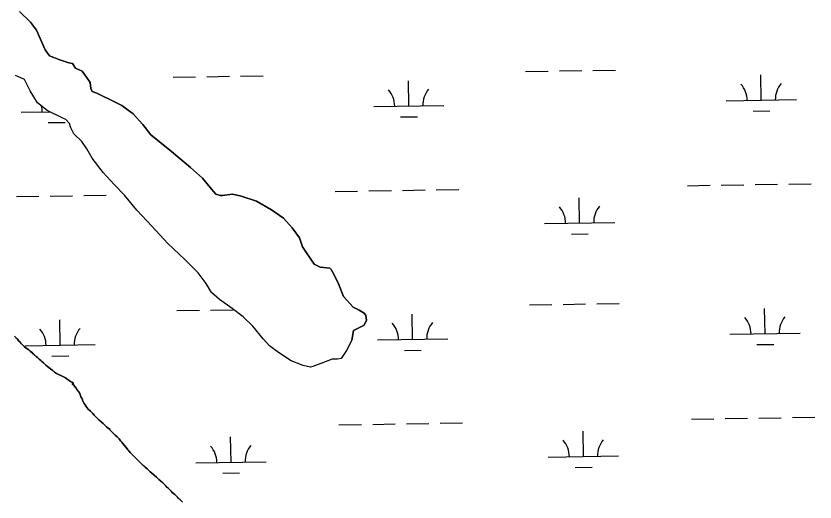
# Model space of a CAD drawing. Extents: x 3855477 to 3893699, y 299188 to 325115.
# Drawn here: x 3889003 to 3890141, y 305800 to 306493 of the extents above; entities that cross this region are included whole.
import ezdxf

# ---------------------------------------------------------------- set-up
doc = ezdxf.new("R2010")
doc.units = 0
doc.layers.add('V-TOPO-SHOR', color=7, linetype='Continuous')
doc.layers.add('V-WETL-SWMP', color=7, linetype='Continuous')

msp = doc.modelspace()

# ---------------------------------------------------------------- linework, layer by layer
at = {"layer": 'V-TOPO-SHOR'}
for points in [[(3889481.5, 306030.7), (3889483.8, 306044.5), (3889492.4, 306048.7), (3889498.8, 306051.8), (3889502.1, 306059.2), (3889501.1, 306065.6), (3889499, 306068.8), (3889491.6, 306073.1), (3889483.2, 306077.5), (3889469.6, 306092.6), (3889462.4, 306110.8), (3889456.1, 306123.6), (3889452, 306131.2), (3889449.9, 306133.3), (3889436.1, 306134.6), (3889427.6, 306138.9), (3889410.9, 306163.6), (3889406.9, 306176.5), (3889396.4, 306190.4), (3889383.8, 306204.4), (3889367, 306216.4), (3889345.8, 306228.4), (3889322.5, 306236.2), (3889310.9, 306238.4), (3889297, 306236.5), (3889293.8, 306236.5), (3889287.5, 306238.8), (3889282.2, 306245.2), (3889268.6, 306261.4), (3889251.8, 306276.5), (3889224.4, 306299.2), (3889209.7, 306311.1), (3889195, 306323), (3889183.5, 306338.1), (3889169.8, 306353.2), (3889154, 306365.1), (3889144.5, 306369.5), (3889118.1, 306382.6), (3889111.7, 306384.8), (3889109.7, 306389.1), (3889108.7, 306397.6), (3889103.5, 306405.2), (3889097.2, 306413.8), (3889087.7, 306418.2), (3889083.6, 306424.6), (3889078.3, 306425.7), (3889065.5, 306430.2), (3889050.7, 306435.7), (3889044.5, 306444.3), (3889032.1, 306472.1), (3889023.7, 306483.9), (3889008, 306499.1)], [(3889481.5, 306030.7), (3889473.8, 306015.9), (3889466.2, 306004.3), (3889460.9, 306003.3), (3889453.4, 306003.4), (3889437.4, 305997.3), (3889425.6, 305993.2), (3889422.4, 305992.2), (3889411.8, 305994.4), (3889394.9, 306001), (3889376.9, 306013), (3889364.3, 306022.7), (3889354.9, 306032.5), (3889340.2, 306050.7), (3889326.6, 306063.7), (3889310.8, 306075.6), (3889292.8, 306088.6), (3889281.3, 306098.4), (3889274, 306111.2), (3889262.5, 306126.3), (3889243.6, 306145.7), (3889219.5, 306168.4), (3889196.4, 306193.2), (3889175.4, 306215.8), (3889157.6, 306237.4), (3889142.9, 306252.5), (3889127.2, 306269.7), (3889111.5, 306290.1), (3889104.2, 306303), (3889096.9, 306313.7), (3889085.4, 306324.5), (3889081.2, 306333.1), (3889079.2, 306339.5), (3889074, 306344.9), (3889069.7, 306347.1), (3889047.5, 306358), (3889033.8, 306368.9), (3889023.4, 306386), (3889015.1, 306402.1), (3889009.9, 306404.3), (3889002.5, 306407.6)], [(3889215.3, 305824), (3889212, 305827.1), (3889208.9, 305830), (3889206.6, 305831.9), (3889203, 305835.3), (3889199.7, 305838.1), (3889196.2, 305841.6), (3889194.4, 305842.9), (3889192.1, 305845), (3889190, 305847.1), (3889187, 305849.7), (3889184.4, 305852), (3889181.9, 305854.4), (3889180.1, 305856.2), (3889177, 305859.1), (3889174, 305862), (3889171.2, 305864.9), (3889168.4, 305867.8), (3889165.8, 305870.4), (3889163.8, 305873), (3889162.3, 305874.3), (3889160, 305877.4), (3889157.2, 305880.8), (3889155.2, 305883.2), (3889153.9, 305885), (3889152.1, 305887.1), (3889149.8, 305890), (3889147, 305892.8), (3889144.5, 305895.2), (3889142.7, 305896.8), (3889139.6, 305899.9), (3889137.1, 305902.5), (3889134.8, 305904.6), (3889132.2, 305907), (3889130.5, 305908.6), (3889127.1, 305911.7), (3889124.3, 305914.1), (3889121.3, 305917.2), (3889119.2, 305919), (3889115.9, 305922.2), (3889114.4, 305923.5), (3889112.4, 305925.9), (3889109, 305929.3), (3889105.7, 305932.4), (3889102.9, 305935.8), (3889101.4, 305938.4), (3889100.2, 305940.2), (3889098.4, 305943.6), (3889097.7, 305945.7), (3889096.7, 305948), (3889095.6, 305949.8), (3889094.7, 305953.2), (3889093.4, 305955.6), (3889091.9, 305957.4), (3889089.8, 305960.2), (3889088.8, 305962.1), (3889086.8, 305964.4), (3889084.8, 305966.8), (3889083.2, 305968.1), (3889085.1, 305969.1), (3889082.5, 305970.7), (3889080.7, 305971.7), (3889078.9, 305973.1), (3889076.1, 305975.2), (3889073.5, 305976.7), (3889070.7, 305978.1), (3889067.9, 305979.9), (3889065.3, 305981), (3889062.8, 305982.1), (3889060.7, 305983.1), (3889057.9, 305985), (3889055.4, 305987.3), (3889052.5, 305989.4), (3889050, 305991.5), (3889048, 305993.1), (3889045.7, 305994.9), (3889043.9, 305996.8), (3889042.3, 305998.1), (3889040, 306000.2), (3889038.5, 306001.5), (3889036.2, 306003.3), (3889033.9, 306005.7), (3889031.9, 306007.3), (3889029.8, 306009.4), (3889026.5, 306012.3), (3889023.2, 306015.1), (3889021.4, 306016.7), (3889017.8, 306019.3), (3889014.8, 306021.7), (3889012.5, 306023.8), (3889011, 306025.4), (3889008.9, 306027.5), (3889007.4, 306029), (3889005.1, 306031.9), (3889003.1, 306034)], [(3889240, 305799.9), (3889238.2, 305801.5), (3889236.7, 305803), (3889234.7, 305805.1), (3889233.1, 305806.7), (3889231.1, 305808.5), (3889229.3, 305810.4), (3889227.3, 305812.2), (3889225.7, 305813.5), (3889224, 305815.6), (3889222.4, 305817.2), (3889220.1, 305819), (3889218.6, 305820.6), (3889215.3, 305824)]]:
    msp.add_lwpolyline(points, dxfattribs=at)
at = {"layer": 'V-WETL-SWMP'}
for p, q in [((3889008, 306499.1), (3889023.7, 306483.9)), ((3889023.7, 306483.9), (3889032.1, 306472.1)), ((3889032.1, 306472.1), (3889044.5, 306444.3)), ((3889044.5, 306444.3), (3889050.7, 306435.7)), ((3889050.7, 306435.7), (3889065.5, 306430.2)), ((3889065.5, 306430.2), (3889078.3, 306425.7)), ((3889078.3, 306425.7), (3889083.6, 306424.6)), ((3889083.6, 306424.6), (3889087.7, 306418.2)), ((3889087.7, 306418.2), (3889097.2, 306413.8)), ((3889824.7, 306415), (3889856.7, 306415.5)), ((3889009.9, 306404.3), (3889002.5, 306407.6)), ((3889015.1, 306402.1), (3889009.9, 306404.3)), ((3889097.2, 306413.8), (3889103.5, 306405.2)), ((3889103.5, 306405.2), (3889108.7, 306397.6)), ((3889226.9, 306405.2), (3889258.9, 306405.8)), ((3889274.9, 306406), (3889306.9, 306406.6)), ((3889322.9, 306406.8), (3889354.9, 306407.3)), ((3889728.8, 306413.4), (3889760.8, 306413.9)), ((3889776.8, 306414.2), (3889808.7, 306414.7)), ((3890064.3, 306372.5), (3890063.7, 306408.5)), ((3889023.4, 306386), (3889015.1, 306402.1)), ((3889108.7, 306397.6), (3889109.7, 306389.1)), ((3889562.5, 306364.3), (3889561.9, 306400.3)), ((3889033.8, 306368.9), (3889023.4, 306386)), ((3889109.7, 306389.1), (3889111.7, 306384.8)), ((3889111.7, 306384.8), (3889118.1, 306382.6)), ((3889118.1, 306382.6), (3889144.5, 306369.5)), ((3889144.5, 306369.5), (3889154, 306365.1)), ((3890014.3, 306371.6), (3890114.3, 306373.3)), ((3889047.5, 306358), (3889033.8, 306368.9)), ((3889069.7, 306347.1), (3889047.5, 306358)), ((3889154, 306365.1), (3889169.8, 306353.2)), ((3889512.5, 306363.5), (3889612.5, 306365.1)), ((3889010.6, 306355.3), (3889051.8, 306356)), ((3889074, 306344.9), (3889069.7, 306347.1)), ((3889169.8, 306353.2), (3889183.5, 306338.1)), ((3889550.7, 306348.7), (3889574.7, 306349)), ((3890052.6, 306356.8), (3890076.6, 306357.2)), ((3889048.9, 306340.5), (3889072.9, 306340.9)), ((3889079.2, 306339.5), (3889074, 306344.9)), ((3889081.2, 306333.1), (3889079.2, 306339.5)), ((3889183.5, 306338.1), (3889195, 306323)), ((3889085.4, 306324.5), (3889081.2, 306333.1)), ((3889096.9, 306313.7), (3889085.4, 306324.5)), ((3889104.2, 306303), (3889096.9, 306313.7)), ((3889195, 306323), (3889224.4, 306299.2)), ((3889111.5, 306290.1), (3889104.2, 306303)), ((3889127.2, 306269.7), (3889111.5, 306290.1)), ((3889224.4, 306299.2), (3889251.8, 306276.5)), ((3889142.9, 306252.5), (3889127.2, 306269.7)), ((3889251.8, 306276.5), (3889268.6, 306261.4)), ((3889268.6, 306261.4), (3889282.2, 306245.2)), ((3889157.6, 306237.4), (3889142.9, 306252.5)), ((3889282.2, 306245.2), (3889287.5, 306238.8)), ((3889553.6, 306244), (3889585.6, 306244.6)), ((3889601.6, 306244.8), (3889633.6, 306245.4)), ((3889959.4, 306250.7), (3889991.4, 306251.2)), ((3890007.4, 306251.4), (3890039.4, 306252)), ((3890055.4, 306252.2), (3890087.4, 306252.7)), ((3890103.4, 306253), (3890135.4, 306253.5)), ((3889003.8, 306235.1), (3889035.7, 306235.6)), ((3889051.7, 306235.9), (3889083.7, 306236.4)), ((3889099.7, 306236.7), (3889131.7, 306237.2)), ((3889175.4, 306215.8), (3889157.6, 306237.4)), ((3889287.5, 306238.8), (3889293.8, 306236.5)), ((3889293.8, 306236.5), (3889297, 306236.5)), ((3889297, 306236.5), (3889310.9, 306238.4)), ((3889310.9, 306238.4), (3889322.5, 306236.2)), ((3889322.5, 306236.2), (3889345.8, 306228.4)), ((3889457.6, 306242.5), (3889489.6, 306243)), ((3889505.6, 306243.3), (3889537.6, 306243.8)), ((3889805.7, 306197.4), (3889805.1, 306233.4)), ((3889345.8, 306228.4), (3889367, 306216.4)), ((3889196.4, 306193.2), (3889175.4, 306215.8)), ((3889367, 306216.4), (3889383.8, 306204.4)), ((3889383.8, 306204.4), (3889396.4, 306190.4)), ((3889219.5, 306168.4), (3889196.4, 306193.2)), ((3889396.4, 306190.4), (3889406.9, 306176.5)), ((3889755.7, 306196.6), (3889855.7, 306198.2)), ((3889406.9, 306176.5), (3889410.9, 306163.6)), ((3889793.9, 306181.8), (3889817.9, 306182.2)), ((3889243.6, 306145.7), (3889219.5, 306168.4)), ((3889410.9, 306163.6), (3889427.6, 306138.9)), ((3889262.5, 306126.3), (3889243.6, 306145.7)), ((3889427.6, 306138.9), (3889436.1, 306134.6)), ((3889436.1, 306134.6), (3889449.9, 306133.3)), ((3889449.9, 306133.3), (3889452, 306131.2)), ((3889452, 306131.2), (3889456.1, 306123.6)), ((3889274, 306111.2), (3889262.5, 306126.3)), ((3889456.1, 306123.6), (3889462.4, 306110.8)), ((3889281.3, 306098.4), (3889274, 306111.2)), ((3889462.4, 306110.8), (3889469.6, 306092.6)), ((3889292.8, 306088.6), (3889281.3, 306098.4)), ((3889310.8, 306075.6), (3889292.8, 306088.6)), ((3889469.6, 306092.6), (3889483.2, 306077.5)), ((3889280.3, 306073.4), (3889312.3, 306073.9)), ((3889326.6, 306063.7), (3889310.8, 306075.6)), ((3889483.2, 306077.5), (3889491.6, 306073.1)), ((3889734.2, 306080.8), (3889766.2, 306081.3)), ((3889782.2, 306081.6), (3889814.2, 306082.1)), ((3889830.2, 306082.4), (3889862.2, 306082.9)), ((3890069.7, 306039.8), (3890069.1, 306075.8)), ((3889232.3, 306072.6), (3889264.3, 306073.1)), ((3889340.2, 306050.7), (3889326.6, 306063.7)), ((3889491.6, 306073.1), (3889499, 306068.8)), ((3889499, 306068.8), (3889501.1, 306065.6)), ((3889501.1, 306065.6), (3889502.1, 306059.2)), ((3889567.9, 306031.6), (3889567.3, 306067.6)), ((3889066.1, 306023.5), (3889065.5, 306059.5)), ((3889498.8, 306051.8), (3889483.8, 306044.5)), ((3889502.1, 306059.2), (3889498.8, 306051.8)), ((3889354.9, 306032.5), (3889340.2, 306050.7)), ((3889483.8, 306044.5), (3889481.5, 306030.7)), ((3890019.7, 306039), (3890119.7, 306040.6)), ((3889001, 306036.1), (3889005.1, 306031.9)), ((3889005.1, 306031.9), (3889007.4, 306029)), ((3889007.4, 306029), (3889012.5, 306023.8)), ((3889364.3, 306022.7), (3889354.9, 306032.5)), ((3889481.5, 306030.7), (3889473.8, 306015.9)), ((3889517.9, 306030.8), (3889617.9, 306032.5)), ((3889012.5, 306023.8), (3889014.8, 306021.7)), ((3889014.8, 306021.7), (3889017.8, 306019.3)), ((3889016.1, 306022.7), (3889116, 306024.3)), ((3889017.8, 306019.3), (3889021.4, 306016.7)), ((3889376.9, 306013), (3889364.3, 306022.7)), ((3890058, 306024.2), (3890082, 306024.6)), ((3889021.4, 306016.7), (3889023.2, 306015.1)), ((3889023.2, 306015.1), (3889029.8, 306009.4)), ((3889029.8, 306009.4), (3889031.9, 306007.3)), ((3889031.9, 306007.3), (3889033.9, 306005.7)), ((3889033.9, 306005.7), (3889036.2, 306003.3)), ((3889054.3, 306007.8), (3889078.3, 306008.2)), ((3889394.9, 306001), (3889376.9, 306013)), ((3889473.8, 306015.9), (3889466.2, 306004.3)), ((3889556.1, 306016), (3889580.1, 306016.4)), ((3889036.2, 306003.3), (3889038.5, 306001.5)), ((3889038.5, 306001.5), (3889040, 306000.2)), ((3889040, 306000.2), (3889042.3, 305998.1)), ((3889042.3, 305998.1), (3889043.9, 305996.8)), ((3889043.9, 305996.8), (3889045.7, 305994.9)), ((3889045.7, 305994.9), (3889048, 305993.1)), ((3889411.8, 305994.4), (3889394.9, 306001)), ((3889422.4, 305992.2), (3889411.8, 305994.4)), ((3889437.4, 305997.3), (3889425.6, 305993.2)), ((3889453.4, 306003.4), (3889437.4, 305997.3)), ((3889460.9, 306003.3), (3889453.4, 306003.4)), ((3889466.2, 306004.3), (3889460.9, 306003.3)), ((3889048, 305993.1), (3889050, 305991.5)), ((3889050, 305991.5), (3889052.5, 305989.4)), ((3889052.5, 305989.4), (3889055.4, 305987.3)), ((3889055.4, 305987.3), (3889057.9, 305985)), ((3889057.9, 305985), (3889060.7, 305983.1)), ((3889060.7, 305983.1), (3889062.8, 305982.1)), ((3889425.6, 305993.2), (3889422.4, 305992.2)), ((3889062.8, 305982.1), (3889067.9, 305979.9)), ((3889067.9, 305979.9), (3889070.7, 305978.1)), ((3889070.7, 305978.1), (3889073.5, 305976.7)), ((3889073.5, 305976.7), (3889076.1, 305975.2)), ((3889076.1, 305975.2), (3889078.9, 305973.1)), ((3889078.9, 305973.1), (3889080.7, 305971.7)), ((3889080.7, 305971.7), (3889082.5, 305970.7)), ((3889082.5, 305970.7), (3889085.1, 305969.1)), ((3889085.1, 305969.1), (3889083.2, 305968.1)), ((3889083.2, 305968.1), (3889084.8, 305966.8)), ((3889084.8, 305966.8), (3889088.8, 305962.1)), ((3889088.8, 305962.1), (3889089.8, 305960.3)), ((3889089.8, 305960.3), (3889091.9, 305957.4)), ((3889091.9, 305957.4), (3889093.4, 305955.6)), ((3889093.4, 305955.6), (3889094.7, 305953.2)), ((3889094.7, 305953.2), (3889095.6, 305949.8)), ((3889095.6, 305949.8), (3889096.7, 305948)), ((3889096.7, 305948), (3889097.7, 305945.7)), ((3889097.7, 305945.7), (3889098.4, 305943.6)), ((3889098.4, 305943.6), (3889100.2, 305940.2)), ((3889100.2, 305940.2), (3889101.4, 305938.4)), ((3889101.4, 305938.4), (3889102.9, 305935.8)), ((3889102.9, 305935.8), (3889105.7, 305932.4)), ((3889105.7, 305932.4), (3889109, 305929.3)), ((3889109, 305929.3), (3889112.4, 305925.9)), ((3889112.4, 305925.9), (3889114.4, 305923.5)), ((3889114.4, 305923.5), (3889115.9, 305922.2)), ((3889115.9, 305922.2), (3889119.2, 305919)), ((3889119.2, 305919), (3889121.3, 305917.2)), ((3889121.3, 305917.2), (3889124.3, 305914.1)), ((3889964.9, 305918), (3889996.9, 305918.6)), ((3890012.9, 305918.8), (3890044.8, 305919.3)), ((3890060.8, 305919.6), (3890092.8, 305920.1)), ((3890108.8, 305920.4), (3890140.8, 305920.9)), ((3889124.3, 305914.1), (3889127.1, 305911.7)), ((3889127.1, 305911.7), (3889130.5, 305908.6)), ((3889130.5, 305908.6), (3889132.2, 305907)), ((3889132.2, 305907), (3889134.8, 305904.6)), ((3889134.8, 305904.6), (3889137.1, 305902.5)), ((3889134.9, 305904.5), (3889137.2, 305904.5)), ((3889463, 305909.9), (3889495, 305910.4)), ((3889511, 305910.6), (3889543, 305911.2)), ((3889559, 305911.4), (3889591, 305911.9)), ((3889607, 305912.2), (3889639, 305912.7)), ((3889137.1, 305902.5), (3889142.7, 305896.8)), ((3889142.7, 305896.8), (3889144.5, 305895.2)), ((3889144.5, 305895.2), (3889147, 305892.8)), ((3889147, 305892.8), (3889149.8, 305890)), ((3889309.3, 305856.6), (3889308.7, 305892.6)), ((3889811.1, 305864.8), (3889810.5, 305900.8)), ((3889149.8, 305890), (3889152.1, 305887.1)), ((3889152.1, 305887.1), (3889153.9, 305885)), ((3889153.9, 305885), (3889155.2, 305883.2)), ((3889155.2, 305883.2), (3889157.2, 305880.8)), ((3889157.2, 305880.8), (3889160, 305877.4)), ((3889160, 305877.4), (3889162.3, 305874.3)), ((3889162.3, 305874.3), (3889163.8, 305873)), ((3889163.8, 305873), (3889165.8, 305870.4)), ((3889165.8, 305870.4), (3889174, 305862)), ((3889174, 305862), (3889180.1, 305856.2)), ((3889761.1, 305864), (3889861.1, 305865.6)), ((3889180.1, 305856.2), (3889181.9, 305854.4)), ((3889181.9, 305854.4), (3889187, 305849.7)), ((3889187, 305849.7), (3889190, 305847.1)), ((3889190, 305847.1), (3889192.1, 305845)), ((3889259.3, 305855.8), (3889359.3, 305857.4)), ((3889799.4, 305849.2), (3889823.4, 305849.5)), ((3889192.1, 305845), (3889194.4, 305842.9)), ((3889194.4, 305842.9), (3889196.2, 305841.6)), ((3889196.2, 305841.6), (3889199.7, 305838.1)), ((3889199.7, 305838.1), (3889203, 305835.3)), ((3889203, 305835.3), (3889206.6, 305831.9)), ((3889297.5, 305841), (3889321.5, 305841.4)), ((3889206.6, 305831.9), (3889208.9, 305830)), ((3889208.9, 305830), (3889212, 305827.1)), ((3889212, 305827.1), (3889215.3, 305824)), ((3889215.3, 305824), (3889220.1, 305819)), ((3889220.1, 305819), (3889222.4, 305817.2)), ((3889222.4, 305817.2), (3889224, 305815.6)), ((3889224, 305815.6), (3889225.7, 305813.5)), ((3889225.7, 305813.5), (3889227.3, 305812.2)), ((3889227.3, 305812.2), (3889229.3, 305810.4)), ((3889229.3, 305810.4), (3889231.1, 305808.5)), ((3889231.1, 305808.5), (3889233.1, 305806.7)), ((3889233.1, 305806.7), (3889238.2, 305801.5)), ((3889238.2, 305801.5), (3889240, 305799.9))]:
    msp.add_line(p, q, dxfattribs=at)
for centre, start, end in [((3890009.1, 306372), 0.1615, 41.7052), ((3890119.5, 306373.8), 140.1615, 181.7052), ((3889507.2, 306363.9), 0.1615, 41.7052), ((3889617.7, 306365.7), 140.1615, 181.7052), ((3889005.4, 306355.7), 0.1615, 14.2647), ((3889750.5, 306197), 0.1615, 41.7052), ((3889860.9, 306198.8), 140.1615, 181.7052), ((3890014.5, 306039.4), 0.1615, 41.7052), ((3890125, 306041.2), 140.1615, 181.7052), ((3889512.6, 306031.2), 0.1615, 41.7052), ((3889623.1, 306033), 140.1615, 181.7052), ((3889010.8, 306023), 0.1615, 41.7052), ((3889121.3, 306024.8), 140.1615, 181.7052), ((3889364.5, 305858), 140.1615, 181.7052), ((3889755.9, 305864.4), 0.1615, 41.7052), ((3889866.3, 305866.2), 140.1615, 181.7052), ((3889254, 305856.2), 0.1615, 41.7052)]:
    msp.add_arc(centre, 35.2, start, end, dxfattribs=at)

doc.saveas('drawing.dxf')
